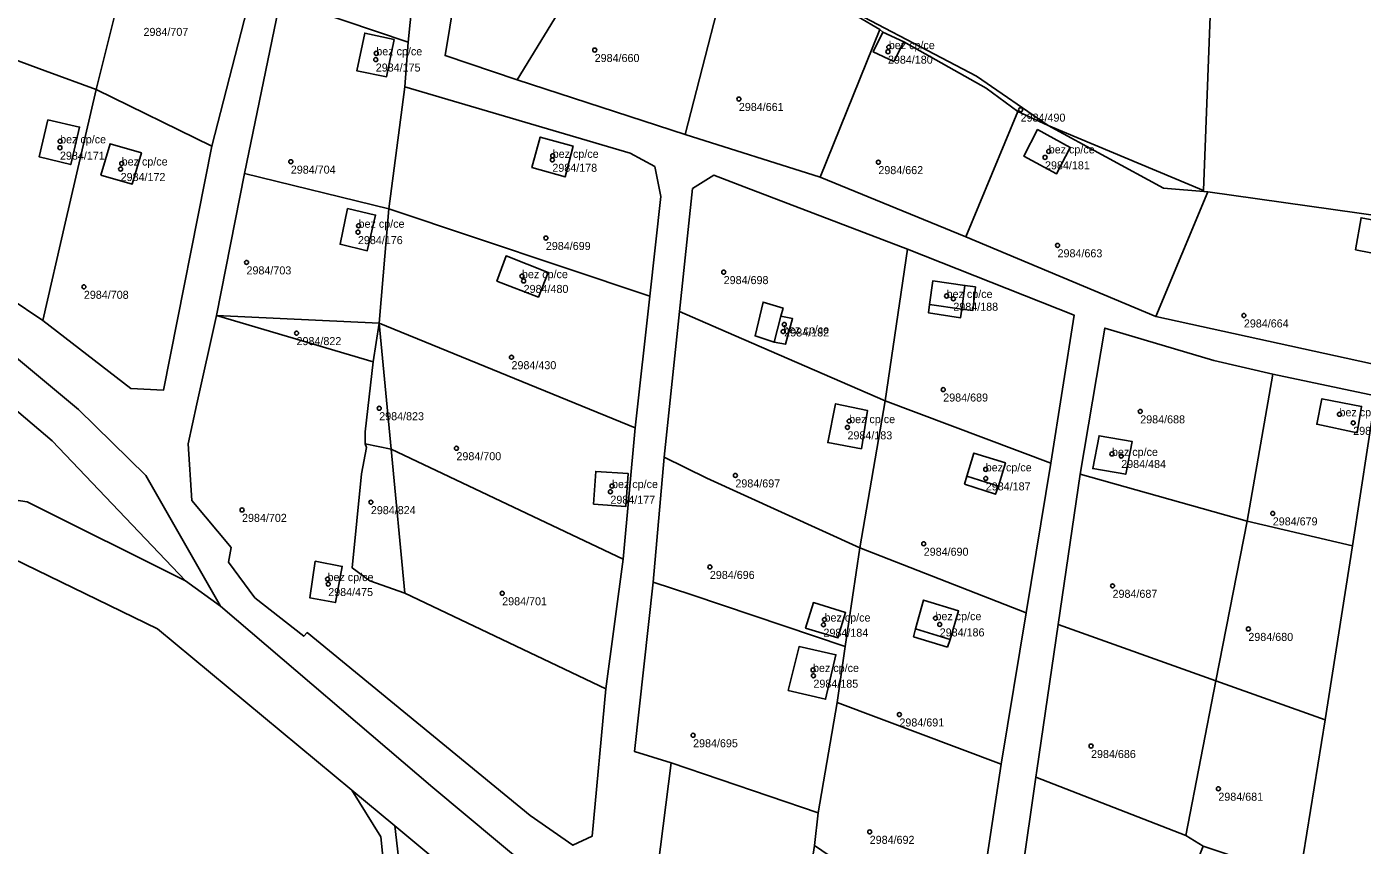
# Model space of a CAD drawing. Extents: x -878211 to -870363, y -1058464 to -1052522.
# Drawn here: x -873122.8 to -872956.5, y -1056355.6 to -1056253.6 of the extents above; entities that cross this region are included whole.
import ezdxf

# ---------------------------------------------------------------- set-up
doc = ezdxf.new("R2010")
doc.units = 0
for name, color, linetype in [('Vrstva 50', 7, 'Continuous'), ('Vrstva 51', 7, 'Continuous'), ('Vrstva 52', 7, 'Continuous')]:
    doc.layers.add(name, color=color, linetype=linetype)

msp = doc.modelspace()

# ---------------------------------------------------------------- linework, layer by layer
at = {"layer": 'Vrstva 50'}
for centre in [(-873079.27, -1056256.90994), (-873052.07, -1056256.49994), (-873015.54, -1056256.70994), (-873015.43, -1056256.13994), (-873079.34, -1056257.68994), (-873034.11, -1056262.59994), (-872999.01, -1056263.92994), (-873118.68, -1056268.66994), (-873118.66, -1056267.86994), (-873089.92, -1056270.40994), (-873057.34, -1056270.17994), (-873057.3, -1056269.67994), (-873016.73, -1056270.46994), (-872995.97, -1056269.86994), (-872995.51, -1056269.12994), (-873111.12, -1056271.32994), (-873110.99, -1056270.63994), (-873081.48, -1056278.38994), (-873081.56, -1056279.18994), (-873058.15, -1056279.91994), (-872994.41, -1056280.82994), (-873095.44, -1056282.95994), (-873061.13, -1056284.66994), (-873060.92, -1056285.26994), (-873036, -1056284.16994), (-873115.7, -1056285.99994), (-873008.23, -1056287.13994), (-873007.39, -1056287.48994), (-872971.2, -1056289.56994), (-873089.21, -1056291.76994), (-873028.59, -1056291.56994), (-873028.45, -1056290.68994), (-873062.43, -1056294.76994), (-873008.65, -1056298.79994), (-873078.91, -1056301.12994), (-872984.11, -1056301.51994), (-872959.29, -1056301.87994), (-873020.58, -1056303.50994), (-873020.37, -1056302.72994), (-872957.58, -1056302.94994), (-873069.29, -1056306.10994), (-872987.63, -1056306.81994), (-872986.48, -1056307.07994), (-873003.36, -1056308.73994), (-873034.54, -1056309.49994), (-873003.35, -1056309.86994), (-873050.11, -1056311.52994), (-873049.91, -1056310.81994), (-873096, -1056313.78994), (-873079.95, -1056312.82994), (-872967.6, -1056314.22994), (-873011.08, -1056318.00994), (-873037.72, -1056320.89994), (-873085.35, -1056322.40994), (-873085.26, -1056323.02994), (-872987.56, -1056323.24994), (-873063.59, -1056324.17994), (-873023.57, -1056328.09994), (-873023.44, -1056327.44994), (-873009.62, -1056327.27994), (-873009.09, -1056328.05994), (-872970.64, -1056328.61994), (-873024.87, -1056333.72994), (-873024.82, -1056334.44994), (-873014.11, -1056339.27994), (-873039.81, -1056341.86994), (-872990.24, -1056343.20994), (-872974.38, -1056348.52994), (-873017.81, -1056353.89994)]:
    msp.add_circle(centre, 0.25, dxfattribs=at)
at = {"layer": 'Vrstva 51'}
for points in [[(-872950.66, -1056277.68), (-872944.38, -1056277.72), (-872940.01, -1056272.05), (-872935.75, -1056260.45), (-872933.29, -1056185.91), (-872946.53, -1056163.06), (-872947.94, -1056154.26), (-872944.21, -1056090.98), (-872940.66, -1056055.32), (-872955.33, -1056051.95), (-872975.24, -1056047.36), (-873007.11, -1056033.85), (-873009.64, -1056050.71), (-873010.4, -1056123.26), (-873010.02, -1056164.89), (-873013.16, -1056195.63), (-873019.96, -1056219.26), (-872993.27, -1056236.53), (-872975.38, -1056252.28), (-872976.22, -1056274), (-872995.59, -1056265.88), (-872981.21, -1056273.71), (-872975.7, -1056274.16)], [(-873120.83, -1056290.19), (-873124.99, -1056287.35), (-873132.59, -1056280.75), (-873133.58, -1056274.71), (-873129.19, -1056255.9), (-873122.5, -1056229.87), (-873116.86, -1056206.66), (-873115.46, -1056205.93), (-873102.27, -1056212.03), (-873086.84, -1056219.54), (-873093.19, -1056242.93), (-873099.75, -1056268.47), (-873105.77, -1056298.87), (-873109.83, -1056298.65)], [(-873041.59, -1056235.85), (-873034.35, -1056241.97), (-873024.63, -1056249.17), (-873004.52, -1056259.77), (-872995.59, -1056265.88), (-872976.22, -1056274), (-872975.38, -1056252.28), (-872993.27, -1056236.53), (-873019.96, -1056219.26), (-873022, -1056218), (-873022.3, -1056217.73), (-873042.24, -1056207.59), (-873044.36, -1056233.01)], [(-873044.71, -1056232.35), (-873047.89, -1056227.63), (-873051.99, -1056215.69), (-873068.2, -1056228.83), (-873066.65, -1056232.67), (-873070.7, -1056257.18), (-873061.72, -1056260.22)], [(-873075.3, -1056255.51), (-873072.66, -1056229.32), (-873083.09, -1056222.11), (-873091.2, -1056250.12)], [(-873107.96, -1056236.46), (-873122.5, -1056229.87), (-873129.19, -1056255.9), (-873120.52, -1056259.08), (-873114.18, -1056261.41)], [(-873034.35, -1056241.97), (-873041.59, -1056235.85), (-873044.36, -1056233.01), (-873044.71, -1056232.35), (-873061.72, -1056260.22), (-873040.8, -1056267.02)], [(-873114.18, -1056261.41), (-873099.75, -1056268.47), (-873093.19, -1056242.93), (-873107.96, -1056236.46)], [(-873016.53, -1056253.94), (-873024.63, -1056249.17), (-873034.35, -1056241.97), (-873040.8, -1056267.02), (-873024, -1056272.33)], [(-873075.3, -1056255.51), (-873091.2, -1056250.12), (-873095.7, -1056271.89), (-873077.72, -1056276.3), (-873075.72, -1056261.1)], [(-873013.56, -1056255.48), (-873003.29, -1056261.23), (-872999.34, -1056264.17), (-872995.59, -1056265.88), (-873004.52, -1056259.77), (-873024.63, -1056249.17), (-873016.53, -1056253.94), (-873016.16, -1056254.26)], [(-873078, -1056259.83), (-873077.05, -1056255.19), (-873080.71, -1056254.38), (-873081.71, -1056259.08)], [(-873078, -1056259.83), (-873081.71, -1056259.08), (-873080.71, -1056254.38), (-873077.05, -1056255.19)], [(-873005.84, -1056279.76), (-872999.34, -1056264.17), (-873003.29, -1056261.23), (-873013.56, -1056255.48), (-873014.81, -1056257.94), (-873017.36, -1056256.73), (-873016.16, -1056254.26), (-873016.53, -1056253.94), (-873024, -1056272.33)], [(-873014.81, -1056257.94), (-873013.56, -1056255.48), (-873016.16, -1056254.26), (-873017.36, -1056256.73)], [(-873122.75, -1056312.79), (-873103.06, -1056322.63), (-873119.63, -1056305.18), (-873168.65, -1056263.59), (-873177.33, -1056256.98), (-873186.24, -1056327.17), (-873141.38, -1056311.39), (-873134.84, -1056311)], [(-873120.52, -1056259.08), (-873129.19, -1056255.9), (-873133.58, -1056274.71), (-873132.59, -1056280.75), (-873124.99, -1056287.35), (-873120.83, -1056290.19), (-873118.03, -1056278.07), (-873114.18, -1056261.41)], [(-873120.83, -1056290.19), (-873109.83, -1056298.65), (-873105.77, -1056298.87), (-873099.75, -1056268.47), (-873114.18, -1056261.41), (-873118.03, -1056278.07)], [(-873075.72, -1056261.1), (-873077.72, -1056276.3), (-873045.2, -1056287.15), (-873043.85, -1056274.73), (-873044.58, -1056271.01), (-873047.66, -1056269.33)], [(-873117.34, -1056270.76), (-873116.24, -1056266.09), (-873120.18, -1056265.21), (-873121.26, -1056269.81)], [(-873117.34, -1056270.76), (-873121.26, -1056269.81), (-873120.18, -1056265.21), (-873116.24, -1056266.09)], [(-872982.15, -1056289.68), (-872975.7, -1056274.16), (-872981.21, -1056273.71), (-872995.59, -1056265.88), (-872999.34, -1056264.17), (-873005.84, -1056279.76)], [(-872992.82, -1056268.64), (-872996.9, -1056266.4), (-872998.6, -1056269.73), (-872994.54, -1056271.92)], [(-872992.82, -1056268.64), (-872994.54, -1056271.92), (-872998.6, -1056269.73), (-872996.9, -1056266.4)], [(-873113.57, -1056272.07), (-873109.67, -1056273.19), (-873108.54, -1056269.32), (-873112.44, -1056268.18)], [(-873113.57, -1056272.07), (-873112.44, -1056268.18), (-873108.54, -1056269.32), (-873109.67, -1056273.19)], [(-873059.89, -1056271.13), (-873055.76, -1056272.3), (-873054.76, -1056268.47), (-873058.85, -1056267.35)], [(-873059.89, -1056271.13), (-873058.85, -1056267.35), (-873054.76, -1056268.47), (-873055.76, -1056272.3)], [(-873099.18, -1056289.56), (-873078.91, -1056290.53), (-873077.72, -1056276.3), (-873095.7, -1056271.89)], [(-873028.08, -1056377.45), (-873044.87, -1056363.63), (-873042.53, -1056345.28), (-873047.13, -1056343.88), (-873044.8, -1056322.79), (-873043.41, -1056307.23), (-873041.49, -1056289.06), (-873039.88, -1056273.75), (-873037.21, -1056272.09), (-873033.45, -1056273.53), (-873013.11, -1056281.29), (-872992.33, -1056289.53), (-872995.24, -1056307.97), (-872998.32, -1056326.61), (-873001.43, -1056345.45), (-873005.01, -1056369.01), (-873012.78, -1056389.92)], [(-873015.89, -1056300.21), (-873013.11, -1056281.29), (-873033.45, -1056273.53), (-873037.21, -1056272.09), (-873039.88, -1056273.75), (-873041.49, -1056289.06), (-873035.69, -1056291.59)], [(-872950.66, -1056277.68), (-872975.7, -1056274.16), (-872982.15, -1056289.68), (-872954.08, -1056295.82), (-872951.14, -1056280.21)], [(-873082.84, -1056276.26), (-873083.78, -1056280.7), (-873080.41, -1056281.5), (-873079.36, -1056277.07)], [(-873082.84, -1056276.26), (-873079.36, -1056277.07), (-873080.41, -1056281.5), (-873083.78, -1056280.7)], [(-873077.72, -1056276.3), (-873078.91, -1056290.53), (-873047.01, -1056303.57), (-873045.2, -1056287.15)], [(-872953.25, -1056282.16), (-872952.54, -1056278.13), (-872956.6, -1056277.4), (-872957.29, -1056281.37)], [(-872953.25, -1056282.16), (-872957.29, -1056281.37), (-872956.6, -1056277.4), (-872952.54, -1056278.13)], [(-872995.24, -1056307.97), (-872992.33, -1056289.53), (-873013.11, -1056281.29), (-873015.89, -1056300.21)], [(-873064.24, -1056285.29), (-873059.07, -1056287.28), (-873057.85, -1056284.22), (-873063.1, -1056282.15)], [(-873064.24, -1056285.29), (-873063.1, -1056282.15), (-873057.85, -1056284.22), (-873059.07, -1056287.28)], [(-873006.49, -1056289.85), (-873006.33, -1056288.77), (-873004.98, -1056288.96), (-873004.65, -1056286), (-873005.96, -1056285.82), (-873009.96, -1056285.26), (-873010.38, -1056288.2), (-873010.48, -1056289.25)], [(-873005.96, -1056285.82), (-873004.65, -1056286), (-873004.98, -1056288.96), (-873006.33, -1056288.77), (-873006.49, -1056289.85), (-873010.48, -1056289.25), (-873010.38, -1056288.2), (-873009.96, -1056285.26)], [(-873027.42, -1056289.96), (-873028.89, -1056289.64), (-873028.61, -1056288.64), (-873031.09, -1056287.9), (-873032.08, -1056292.11), (-873029.72, -1056292.9), (-873028.28, -1056293.15)], [(-873027.42, -1056289.96), (-873028.28, -1056293.15), (-873029.72, -1056292.9), (-873032.08, -1056292.11), (-873031.09, -1056287.9), (-873028.61, -1056288.64), (-873028.89, -1056289.64)], [(-873079.68, -1056295.36), (-873099.18, -1056289.56), (-873101.61, -1056300.56), (-873102.71, -1056305.55), (-873102.25, -1056312.63), (-873097.34, -1056318.48), (-873097.67, -1056320.31), (-873094.4, -1056324.76), (-873088.32, -1056329.53), (-873087.89, -1056329.08), (-873060.12, -1056351.87), (-873054.79, -1056355.56), (-873052.38, -1056354.43), (-873050.69, -1056336.07), (-873075.71, -1056324.17), (-873080.06, -1056322.64), (-873082.26, -1056321.02), (-873081.13, -1056309.29), (-873080.51, -1056306.01), (-873080.67, -1056305.54), (-873080.64, -1056304.05)], [(-873078.91, -1056290.53), (-873099.18, -1056289.56), (-873079.68, -1056295.36)], [(-873015.89, -1056300.21), (-873035.69, -1056291.59), (-873041.49, -1056289.06), (-873043.41, -1056307.23), (-873038.1, -1056309.82), (-873019.04, -1056318.51)], [(-873077.42, -1056306.21), (-873078.91, -1056290.53), (-873079.68, -1056295.36), (-873080.64, -1056304.05), (-873080.67, -1056305.54)], [(-873077.42, -1056306.21), (-873048.54, -1056319.93), (-873047.01, -1056303.57), (-873078.91, -1056290.53)], [(-872994.33, -1056328.05), (-872991.59, -1056309.33), (-872988.54, -1056291.13), (-872974.94, -1056295.18), (-872967.59, -1056296.87), (-872954.8, -1056299.56), (-872957.68, -1056318.26), (-872961.07, -1056339.95), (-872964.27, -1056359.72), (-872968.67, -1056387.75), (-872976.82, -1056408.35), (-872994.34, -1056400.91), (-873009.14, -1056392.03), (-873000.65, -1056371.72), (-872997.11, -1056347.07), (-872996.99, -1056346.27)], [(-872967.59, -1056296.87), (-872974.94, -1056295.18), (-872988.54, -1056291.13), (-872991.59, -1056309.33), (-872970.8, -1056315.19)], [(-872967.59, -1056296.87), (-872970.8, -1056315.19), (-872957.68, -1056318.26), (-872954.8, -1056299.56)], [(-873019.04, -1056318.51), (-872998.32, -1056326.61), (-872995.24, -1056307.97), (-873015.89, -1056300.21)], [(-872956.53, -1056300.9), (-872961.48, -1056299.94), (-872962.12, -1056303.11), (-872957.08, -1056304.18)], [(-872956.53, -1056300.9), (-872957.08, -1056304.18), (-872962.12, -1056303.11), (-872961.48, -1056299.94)], [(-873018.09, -1056301.4), (-873022.07, -1056300.56), (-873023.03, -1056305.41), (-873018.85, -1056306.16)], [(-873018.09, -1056301.4), (-873018.85, -1056306.16), (-873023.03, -1056305.41), (-873022.07, -1056300.56)], [(-872989.24, -1056304.54), (-872990.02, -1056308.64), (-872985.91, -1056309.35), (-872985.1, -1056305.28)], [(-872989.24, -1056304.54), (-872985.1, -1056305.28), (-872985.91, -1056309.35), (-872990.02, -1056308.64)], [(-873075.71, -1056324.17), (-873077.42, -1056306.21), (-873080.67, -1056305.54), (-873080.51, -1056306.01), (-873081.13, -1056309.29), (-873082.26, -1056321.02), (-873080.06, -1056322.64)], [(-873075.71, -1056324.17), (-873050.69, -1056336.07), (-873048.54, -1056319.93), (-873077.42, -1056306.21)], [(-873005.99, -1056310.6), (-873002.15, -1056311.83), (-873001.78, -1056310.82), (-873000.9, -1056307.93), (-873004.85, -1056306.71), (-873005.72, -1056309.6)], [(-873005.99, -1056310.6), (-873005.72, -1056309.6), (-873004.85, -1056306.71), (-873000.9, -1056307.93), (-873001.78, -1056310.82), (-873002.15, -1056311.83)], [(-873019.04, -1056318.51), (-873038.1, -1056309.82), (-873043.41, -1056307.23), (-873044.8, -1056322.79), (-873039.95, -1056324.37), (-873020.88, -1056330.82)], [(-873052.22, -1056313.09), (-873048.17, -1056313.35), (-873047.91, -1056309.25), (-873051.94, -1056309)], [(-873052.22, -1056313.09), (-873051.94, -1056309), (-873047.91, -1056309.25), (-873048.17, -1056313.35)], [(-872970.8, -1056315.19), (-872991.59, -1056309.33), (-872994.33, -1056328.05), (-872974.68, -1056335.08)], [(-872970.8, -1056315.19), (-872974.68, -1056335.08), (-872961.07, -1056339.95), (-872957.68, -1056318.26)], [(-873020.88, -1056330.82), (-873021.88, -1056337.79), (-873001.43, -1056345.45), (-872998.32, -1056326.61), (-873019.04, -1056318.51)], [(-873184.19, -1056397.93), (-873138.04, -1056402.11), (-873059.58, -1056410.35), (-873075.01, -1056391.32), (-873078.72, -1056354.53), (-873082.32, -1056348.71), (-873106.51, -1056328.59), (-873124.57, -1056319.83), (-873134.8, -1056318.72), (-873145.17, -1056320.58), (-873178.18, -1056332.14)], [(-873086.87, -1056320.17), (-873083.52, -1056320.82), (-873084.36, -1056325.34), (-873087.57, -1056324.74)], [(-873086.87, -1056320.17), (-873087.57, -1056324.74), (-873084.36, -1056325.34), (-873083.52, -1056320.82)], [(-873020.88, -1056330.82), (-873039.95, -1056324.37), (-873044.8, -1056322.79), (-873047.13, -1056343.88), (-873042.53, -1056345.28), (-873024.21, -1056351.54), (-873021.88, -1056337.79)], [(-873008.1, -1056330.87), (-873007.79, -1056329.93), (-873006.73, -1056326.38), (-873011.09, -1056325.02), (-873012.12, -1056328.61), (-873012.34, -1056329.6)], [(-873008.1, -1056330.87), (-873012.34, -1056329.6), (-873012.12, -1056328.61), (-873011.09, -1056325.02), (-873006.73, -1056326.38), (-873007.79, -1056329.93)], [(-873024.83, -1056325.34), (-873025.79, -1056328.51), (-873021.78, -1056329.74), (-873020.82, -1056326.57)], [(-873024.83, -1056325.34), (-873020.82, -1056326.57), (-873021.78, -1056329.74), (-873025.79, -1056328.51)], [(-872978.44, -1056354.33), (-872974.68, -1056335.08), (-872994.33, -1056328.05), (-872996.99, -1056346.27), (-872997.11, -1056347.07)], [(-873022.02, -1056331.83), (-873026.61, -1056330.82), (-873027.96, -1056336.27), (-873023.3, -1056337.38)], [(-873022.02, -1056331.83), (-873023.3, -1056337.38), (-873027.96, -1056336.27), (-873026.61, -1056330.82)], [(-872976.27, -1056355.69), (-872964.27, -1056359.72), (-872961.07, -1056339.95), (-872974.68, -1056335.08), (-872978.44, -1056354.33)], [(-873024.67, -1056355.58), (-873005.01, -1056369.01), (-873001.43, -1056345.45), (-873021.88, -1056337.79), (-873024.21, -1056351.54)], [(-873024.21, -1056351.54), (-873042.53, -1056345.28), (-873044.87, -1056363.63), (-873028.08, -1056377.45), (-873024.67, -1056355.58)], [(-872978.44, -1056354.33), (-872997.11, -1056347.07), (-873000.65, -1056371.72), (-872986.06, -1056380.46), (-872976.27, -1056355.69)], [(-873055.45, -1056412.53), (-873057.94, -1056407.87), (-873072.66, -1056390.42), (-873076.98, -1056353.15), (-873082.32, -1056348.71), (-873078.72, -1056354.53), (-873075.01, -1056391.32), (-873059.58, -1056410.35)], [(-873053.8, -1056395.23), (-873051.85, -1056374.06), (-873076.98, -1056353.15), (-873072.66, -1056390.42), (-873057.94, -1056407.87), (-873055.45, -1056412.53)]]:
    msp.add_lwpolyline(points, close=True, dxfattribs=at)
for points in [[(-872954.08, -1056295.82), (-872982.15, -1056289.68), (-873005.84, -1056279.76), (-873024, -1056272.33), (-873040.8, -1056267.02), (-873061.72, -1056260.22), (-873070.7, -1056257.18), (-873066.65, -1056232.67), (-873068.2, -1056228.83), (-873069.69, -1056226.09), (-873075.41, -1056221.92), (-873084.43, -1056215.76), (-873092.39, -1056211.83), (-873099.23, -1056208.59), (-873110.78, -1056203.32), (-873121.78, -1056198.22), (-873133.76, -1056192.29)], [(-873234.74, -1056216.24), (-873228.37, -1056218.32), (-873224.76, -1056221.05), (-873209.65, -1056232.46), (-873196.91, -1056242.08), (-873194.07, -1056244.24), (-873177.33, -1056256.98), (-873168.65, -1056263.59), (-873119.63, -1056305.18), (-873103.06, -1056322.63), (-873098.69, -1056325.8), (-873107.99, -1056309.5), (-873116.37, -1056301.26), (-873165.77, -1056260.13), (-873176.77, -1056251.51), (-873193.82, -1056238.14), (-873226.76, -1056213.38), (-873233.13, -1056211.3), (-873258.39, -1056203.81)], [(-873072.66, -1056229.32), (-873075.3, -1056255.51), (-873075.72, -1056261.1), (-873047.66, -1056269.33), (-873044.58, -1056271.01), (-873043.85, -1056274.73), (-873045.2, -1056287.15), (-873047.01, -1056303.57), (-873048.54, -1056319.93), (-873050.69, -1056336.07), (-873052.38, -1056354.43), (-873054.79, -1056355.56), (-873060.12, -1056351.87), (-873087.89, -1056329.08), (-873088.32, -1056329.53), (-873094.4, -1056324.76), (-873097.67, -1056320.31), (-873097.34, -1056318.48), (-873102.25, -1056312.63), (-873102.71, -1056305.55), (-873101.61, -1056300.56), (-873099.18, -1056289.56), (-873095.7, -1056271.89), (-873091.2, -1056250.12)], [(-873165.77, -1056260.13), (-873116.37, -1056301.26), (-873107.99, -1056309.5), (-873098.69, -1056325.8), (-873072.22, -1056348.35), (-873035.75, -1056378.85), (-873015.53, -1056395), (-872991.35, -1056408.92), (-872977.98, -1056414.61), (-872953.7, -1056420.44)], [(-872796.96, -1056460.95), (-872851.84, -1056440.56), (-872881.61, -1056429.5), (-872883.26, -1056429.13), (-872899.92, -1056425.33), (-872953.7, -1056420.44), (-872977.98, -1056414.61), (-872991.35, -1056408.92), (-873015.53, -1056395), (-873035.75, -1056378.85), (-873072.22, -1056348.35), (-873098.69, -1056325.8), (-873103.06, -1056322.63), (-873122.75, -1056312.79), (-873134.84, -1056311), (-873141.38, -1056311.39), (-873186.24, -1056327.17), (-873203.57, -1056333.26), (-873221.02, -1056339.4), (-873222.93, -1056340.06), (-873227.22, -1056341.54), (-873242.74, -1056346.8)], [(-873244.48, -1056356.43), (-873225.81, -1056348.81), (-873221.86, -1056347.43), (-873194.81, -1056337.96), (-873178.18, -1056332.14), (-873145.17, -1056320.58), (-873134.8, -1056318.72), (-873124.57, -1056319.83), (-873106.51, -1056328.59), (-873082.32, -1056348.71), (-873076.98, -1056353.15), (-873051.85, -1056374.06), (-873048.95, -1056375.59), (-873033.43, -1056389.65), (-873020.97, -1056399.66), (-872991.81, -1056416.21), (-872988.28, -1056417), (-872954.67, -1056424.56), (-872887.81, -1056435.69), (-872881.63, -1056438.09), (-872854.96, -1056448.23), (-872837.03, -1056455.05), (-872818.18, -1056462.16), (-872805.41, -1056466.97)]]:
    msp.add_lwpolyline(points, dxfattribs=at)
at = {"layer": 'Vrstva 52'}
for points in [[(-873080.71, -1056254.38), (-873081.71, -1056259.08), (-873078, -1056259.83), (-873077.05, -1056255.19)], [(-873016.16, -1056254.26), (-873017.36, -1056256.73), (-873014.81, -1056257.94), (-873013.56, -1056255.48)], [(-873116.24, -1056266.09), (-873120.18, -1056265.21), (-873121.26, -1056269.81), (-873117.34, -1056270.76)], [(-872996.9, -1056266.4), (-872998.6, -1056269.73), (-872994.54, -1056271.92), (-872992.82, -1056268.64)], [(-873113.57, -1056272.07), (-873109.67, -1056273.19), (-873108.54, -1056269.32), (-873112.44, -1056268.18)], [(-873058.85, -1056267.35), (-873059.89, -1056271.13), (-873055.76, -1056272.3), (-873054.76, -1056268.47)], [(-873083.78, -1056280.7), (-873080.41, -1056281.5), (-873079.36, -1056277.07), (-873082.84, -1056276.26)], [(-872956.6, -1056277.4), (-872957.29, -1056281.37), (-872953.25, -1056282.16), (-872952.54, -1056278.13)], [(-873063.1, -1056282.15), (-873064.24, -1056285.29), (-873059.07, -1056287.28), (-873057.85, -1056284.22)], [(-873010.38, -1056288.2), (-873006.33, -1056288.77), (-873005.96, -1056285.82), (-873009.96, -1056285.26)], [(-873028.89, -1056289.64), (-873029.72, -1056292.9), (-873028.28, -1056293.15), (-873027.42, -1056289.96)], [(-872961.48, -1056299.94), (-872962.12, -1056303.11), (-872957.08, -1056304.18), (-872956.53, -1056300.9)], [(-873023.03, -1056305.41), (-873018.85, -1056306.16), (-873018.09, -1056301.4), (-873022.07, -1056300.56)], [(-872990.02, -1056308.64), (-872985.91, -1056309.35), (-872985.1, -1056305.28), (-872989.24, -1056304.54)], [(-873005.72, -1056309.6), (-873001.78, -1056310.82), (-873000.9, -1056307.93), (-873004.85, -1056306.71)], [(-873052.22, -1056313.09), (-873048.17, -1056313.35), (-873047.91, -1056309.25), (-873051.94, -1056309)], [(-873086.87, -1056320.17), (-873087.57, -1056324.74), (-873084.36, -1056325.34), (-873083.52, -1056320.82)], [(-873012.12, -1056328.61), (-873007.79, -1056329.93), (-873006.73, -1056326.38), (-873011.09, -1056325.02)], [(-873025.79, -1056328.51), (-873021.78, -1056329.74), (-873020.82, -1056326.57), (-873024.83, -1056325.34)], [(-873026.61, -1056330.82), (-873027.96, -1056336.27), (-873023.3, -1056337.38), (-873022.02, -1056331.83)]]:
    msp.add_lwpolyline(points, close=True, dxfattribs=at)

# ---------------------------------------------------------------- texts
at = {"layer": 'Vrstva 50'}
for s, p in [('2984/707', (-873108.27, -1056254.739)), ('bez cp/ce', (-873015.43, -1056256.389)), ('bez cp/ce', (-873079.27, -1056257.159)), ('2984/660', (-873052.07, -1056257.989)), ('2984/175', (-873079.34, -1056259.179)), ('2984/180', (-873015.54, -1056258.199)), ('2984/661', (-873034.11, -1056264.089)), ('2984/490', (-872999.01, -1056265.419)), ('bez cp/ce', (-873118.66, -1056268.12)), ('bez cp/ce', (-872995.51, -1056269.379)), ('2984/171', (-873118.68, -1056270.159)), ('bez cp/ce', (-873110.99, -1056270.889)), ('bez cp/ce', (-873057.3, -1056269.929)), ('2984/181', (-872995.97, -1056271.359)), ('2984/172', (-873111.12, -1056272.819)), ('2984/704', (-873089.92, -1056271.899)), ('2984/178', (-873057.34, -1056271.669)), ('2984/662', (-873016.73, -1056271.959)), ('bez cp/ce', (-873081.48, -1056278.639)), ('2984/176', (-873081.56, -1056280.679)), ('2984/699', (-873058.15, -1056281.409)), ('2984/663', (-872994.41, -1056282.319)), ('2984/703', (-873095.44, -1056284.449)), ('bez cp/ce', (-873061.13, -1056284.919)), ('2984/698', (-873036, -1056285.659)), ('2984/708', (-873115.7, -1056287.489)), ('2984/480', (-873060.92, -1056286.759)), ('bez cp/ce', (-873008.23, -1056287.389)), ('2984/188', (-873007.39, -1056288.979)), ('2984/664', (-872971.2, -1056291.059)), ('bez cp/ce', (-873028.59, -1056291.82)), ('2984/182', (-873028.45, -1056292.179)), ('2984/822', (-873089.21, -1056293.259)), ('2984/430', (-873062.43, -1056296.259)), ('2984/689', (-873008.65, -1056300.289)), ('2984/823', (-873078.91, -1056302.619)), ('bez cp/ce', (-873020.37, -1056302.98)), ('2984/688', (-872984.11, -1056303.009)), ('bez cp/ce', (-872959.29, -1056302.129)), ('2984/476', (-872957.58, -1056304.439)), ('2984/183', (-873020.58, -1056304.999)), ('2984/700', (-873069.29, -1056307.599)), ('bez cp/ce', (-872987.63, -1056307.07)), ('bez cp/ce', (-873003.36, -1056308.99)), ('2984/484', (-872986.48, -1056308.569)), ('bez cp/ce', (-873049.91, -1056311.07)), ('2984/697', (-873034.54, -1056310.989)), ('2984/187', (-873003.35, -1056311.359)), ('2984/824', (-873079.95, -1056314.319)), ('2984/177', (-873050.11, -1056313.019)), ('2984/702', (-873096, -1056315.279)), ('2984/679', (-872967.6, -1056315.719)), ('2984/690', (-873011.08, -1056319.499)), ('bez cp/ce', (-873085.35, -1056322.659)), ('2984/696', (-873037.72, -1056322.389)), ('2984/475', (-873085.26, -1056324.519)), ('2984/701', (-873063.59, -1056325.669)), ('2984/687', (-872987.56, -1056324.739)), ('bez cp/ce', (-873023.44, -1056327.7)), ('bez cp/ce', (-873009.62, -1056327.53)), ('2984/184', (-873023.57, -1056329.589)), ('2984/186', (-873009.09, -1056329.549)), ('2984/680', (-872970.64, -1056330.109)), ('bez cp/ce', (-873024.87, -1056333.98)), ('2984/185', (-873024.82, -1056335.939)), ('2984/691', (-873014.11, -1056340.769)), ('2984/695', (-873039.81, -1056343.359)), ('2984/686', (-872990.24, -1056344.699)), ('2984/681', (-872974.38, -1056350.019)), ('2984/692', (-873017.81, -1056355.389))]:
    msp.add_text(s, height=0.999996, dxfattribs=at).set_placement(p)

doc.saveas('drawing.dxf')
